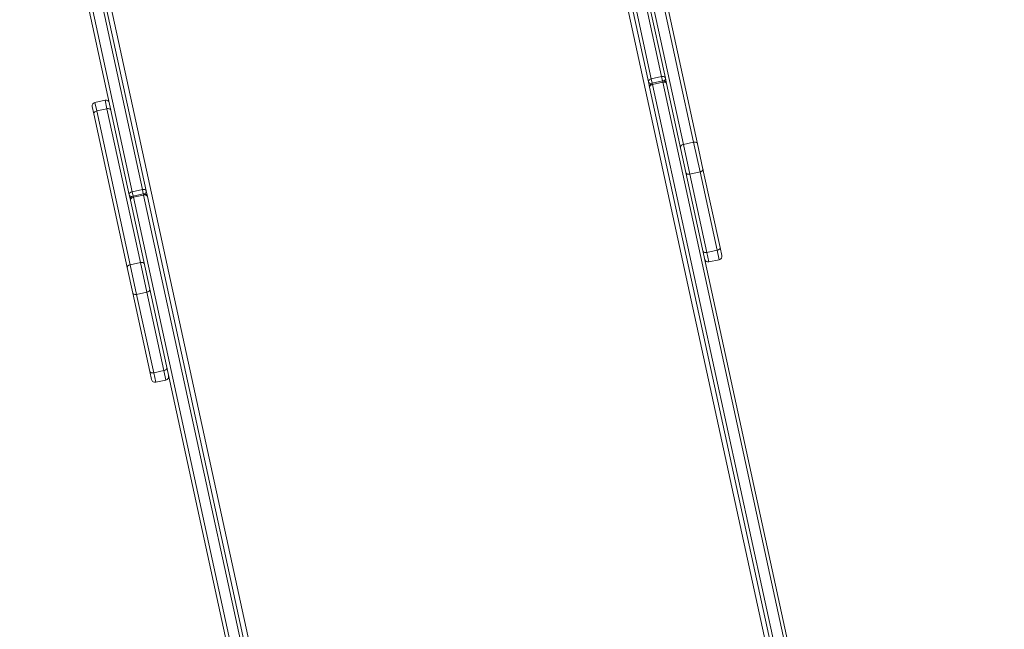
# Model space of a CAD drawing. Header units: inches. Extents: x -433 to 341, y -109 to 237.
# Tile 331 of 335: x 91.326 to 92.175, y 20.578 to 21.103. Entities that reach past the tile are written whole.
import ezdxf

# ---------------------------------------------------------------- set-up
doc = ezdxf.new("R2010")
doc.units = ezdxf.units.IN
doc.header["$MEASUREMENT"] = 0
doc.layers.add('1_projektowane', color=7, linetype='Continuous', lineweight=5)
doc.layers.add('urzadzenie', color=7, linetype='Continuous', lineweight=5)

# ---------------------------------------------------------------- blocks, each defined once
blk = doc.blocks.new('ddddd')
at = {"layer": 'urzadzenie', "color": 7, "linetype": 'Continuous'}
for p, q in [((72.88072, -7.25686), (73.01638, -7.25686)), ((73.01638, -7.25686), (73.03881, -7.25686)), ((73.03881, -7.25686), (73.10799, -7.25686)), ((73.10799, -7.25686), (73.11513, -7.25686)), ((73.01445, -7.25986), (72.87879, -7.25986)), ((73.04062, -7.25986), (73.01445, -7.25986)), ((73.01445, -7.25986), (73.01445, -7.26886)), ((73.04062, -7.25986), (73.04062, -7.26886)), ((73.1098, -7.25986), (73.04062, -7.25986)), ((73.1098, -7.25986), (73.1098, -7.26886)), ((73.11813, -7.25986), (73.1098, -7.25986)), ((73.11813, -7.26886), (73.11813, -7.25986)), ((72.5109, -7.27186), (72.95525, -7.27186)), ((72.87879, -7.26886), (73.01445, -7.26886)), ((72.95525, -7.27186), (72.96015, -7.27186)), ((72.96015, -7.27186), (74.04305, -7.27186)), ((73.01445, -7.26886), (73.04062, -7.26886)), ((73.04062, -7.26886), (73.1098, -7.26886)), ((73.1098, -7.26886), (73.11813, -7.26886)), ((72.95332, -7.27486), (72.50897, -7.27486)), ((72.95332, -7.28386), (72.95332, -7.27486)), ((72.95332, -7.27486), (72.95715, -7.27486)), ((72.95715, -7.27486), (72.95715, -7.28386)), ((72.95822, -7.27486), (72.95715, -7.27486)), ((74.04112, -7.27486), (72.95822, -7.27486)), ((72.95822, -7.27486), (72.95822, -7.28386)), ((72.50897, -7.28386), (72.95332, -7.28386)), ((72.95525, -7.28686), (72.5109, -7.28686)), ((74.41753, -7.29086), (72.78736, -7.29086)), ((72.95332, -7.28386), (72.95715, -7.28386)), ((72.96015, -7.28686), (72.95525, -7.28686)), ((72.95822, -7.28386), (72.95715, -7.28386)), ((72.95822, -7.28386), (74.04112, -7.28386)), ((74.04305, -7.28686), (72.96015, -7.28686)), ((72.5109, -7.72987), (72.95525, -7.72987)), ((72.78736, -7.72587), (74.41753, -7.72587)), ((72.95525, -7.72987), (72.96015, -7.72987)), ((72.96015, -7.72987), (74.04305, -7.72987)), ((72.95332, -7.73287), (72.50897, -7.73287)), ((72.95332, -7.74187), (72.95332, -7.73287)), ((72.95332, -7.73287), (72.95715, -7.73287)), ((72.95715, -7.73287), (72.95715, -7.74187)), ((72.95822, -7.73287), (72.95715, -7.73287)), ((74.04112, -7.73287), (72.95822, -7.73287)), ((72.95822, -7.73287), (72.95822, -7.74187)), ((72.50897, -7.74187), (72.95332, -7.74187)), ((72.95525, -7.74487), (72.5109, -7.74487)), ((72.87129, -7.74787), (72.87129, -7.75687)), ((72.87879, -7.74787), (72.87129, -7.74787)), ((73.01445, -7.74787), (72.87879, -7.74787)), ((72.87879, -7.74787), (72.87879, -7.75687)), ((72.95332, -7.74187), (72.95715, -7.74187)), ((72.96015, -7.74487), (72.95525, -7.74487)), ((72.95822, -7.74187), (72.95715, -7.74187)), ((72.95822, -7.74187), (74.04112, -7.74187)), ((74.04305, -7.74487), (72.96015, -7.74487)), ((73.04062, -7.74787), (73.01445, -7.74787)), ((73.01445, -7.74787), (73.01445, -7.75687)), ((73.04062, -7.74787), (73.04062, -7.75687)), ((73.1098, -7.74787), (73.04062, -7.74787)), ((73.1098, -7.74787), (73.1098, -7.75687)), ((73.11813, -7.74787), (73.1098, -7.74787)), ((73.11813, -7.75687), (73.11813, -7.74787)), ((72.87129, -7.75687), (72.87879, -7.75687)), ((72.87879, -7.75687), (73.01445, -7.75687)), ((73.01445, -7.75687), (73.04062, -7.75687)), ((73.04062, -7.75687), (73.1098, -7.75687)), ((73.1098, -7.75687), (73.11813, -7.75687)), ((72.88072, -7.75987), (72.87429, -7.75987)), ((73.01638, -7.75987), (72.88072, -7.75987)), ((73.03881, -7.75987), (73.01638, -7.75987)), ((73.10799, -7.75987), (73.03881, -7.75987)), ((73.11513, -7.75987), (73.10799, -7.75987))]:
    blk.add_line(p, q, dxfattribs=at)
at = {"layer": 'urzadzenie', "color": 7, "linetype": 'Continuous', "flags": 128}
for points in [[(73.01638, -7.25686), (73.01601, -7.25692), (73.01565, -7.25709), (73.01531, -7.25737), (73.01502, -7.25774), (73.01478, -7.2582), (73.0146, -7.25872), (73.01449, -7.25928), (73.01445, -7.25986)], [(73.04062, -7.25986), (73.04059, -7.25928), (73.04049, -7.25872), (73.04032, -7.2582), (73.04009, -7.25774), (73.03982, -7.25737), (73.03951, -7.25709), (73.03917, -7.25692), (73.03881, -7.25686)], [(73.1098, -7.25986), (73.10976, -7.25928), (73.10966, -7.25872), (73.10949, -7.2582), (73.10927, -7.25774), (73.10899, -7.25737), (73.10868, -7.25709), (73.10834, -7.25692), (73.10799, -7.25686)], [(72.95332, -7.27486), (72.95336, -7.27428), (72.95347, -7.27372), (72.95365, -7.2732), (72.95389, -7.27274), (72.95418, -7.27237), (72.95451, -7.27209), (72.95487, -7.27192), (72.95525, -7.27186)], [(72.96015, -7.27186), (72.95977, -7.27192), (72.95941, -7.27209), (72.95908, -7.27237), (72.95879, -7.27274), (72.95855, -7.2732), (72.95837, -7.27372), (72.95826, -7.27428), (72.95822, -7.27486)], [(73.01445, -7.26886), (73.01449, -7.26945), (73.0146, -7.27001), (73.01478, -7.27053), (73.01502, -7.27099), (73.01531, -7.27136), (73.01565, -7.27164), (73.01601, -7.27181), (73.01638, -7.27186)], [(73.03881, -7.27186), (73.03917, -7.27181), (73.03951, -7.27164), (73.03982, -7.27136), (73.04009, -7.27099), (73.04032, -7.27053), (73.04049, -7.27001), (73.04059, -7.26945), (73.04062, -7.26886)], [(73.10799, -7.27186), (73.10834, -7.27181), (73.10868, -7.27164), (73.10899, -7.27136), (73.10927, -7.27099), (73.10949, -7.27053), (73.10966, -7.27001), (73.10976, -7.26945), (73.1098, -7.26886)], [(72.95332, -7.28386), (72.95336, -7.28445), (72.95347, -7.28501), (72.95365, -7.28553), (72.95389, -7.28599), (72.95418, -7.28636), (72.95451, -7.28664), (72.95487, -7.28681), (72.95525, -7.28686)], [(72.95822, -7.28386), (72.95826, -7.28445), (72.95837, -7.28501), (72.95855, -7.28553), (72.95879, -7.28599), (72.95908, -7.28636), (72.95941, -7.28664), (72.95977, -7.28681), (72.96015, -7.28686)], [(72.95332, -7.73287), (72.95336, -7.73228), (72.95347, -7.73172), (72.95365, -7.7312), (72.95389, -7.73074), (72.95418, -7.73037), (72.95451, -7.73009), (72.95487, -7.72992), (72.95525, -7.72987)], [(72.96015, -7.72987), (72.95977, -7.72992), (72.95941, -7.73009), (72.95908, -7.73037), (72.95879, -7.73074), (72.95855, -7.7312), (72.95837, -7.73172), (72.95826, -7.73228), (72.95822, -7.73287)], [(72.88072, -7.74487), (72.88034, -7.74492), (72.87998, -7.74509), (72.87964, -7.74537), (72.87935, -7.74574), (72.87911, -7.7462), (72.87893, -7.74672), (72.87882, -7.74728), (72.87879, -7.74787)], [(72.95332, -7.74187), (72.95336, -7.74245), (72.95347, -7.74301), (72.95365, -7.74353), (72.95389, -7.74399), (72.95418, -7.74436), (72.95451, -7.74464), (72.95487, -7.74481), (72.95525, -7.74487)], [(72.95822, -7.74187), (72.95826, -7.74245), (72.95837, -7.74301), (72.95855, -7.74353), (72.95879, -7.74399), (72.95908, -7.74436), (72.95941, -7.74464), (72.95977, -7.74481), (72.96015, -7.74487)], [(73.01638, -7.74487), (73.01601, -7.74492), (73.01565, -7.74509), (73.01531, -7.74537), (73.01502, -7.74574), (73.01478, -7.7462), (73.0146, -7.74672), (73.01449, -7.74728), (73.01445, -7.74787)], [(73.04062, -7.74787), (73.04059, -7.74728), (73.04049, -7.74672), (73.04032, -7.7462), (73.04009, -7.74574), (73.03982, -7.74537), (73.03951, -7.74509), (73.03917, -7.74492), (73.03881, -7.74487)], [(73.1098, -7.74787), (73.10976, -7.74728), (73.10966, -7.74672), (73.10949, -7.7462), (73.10927, -7.74574), (73.10899, -7.74537), (73.10868, -7.74509), (73.10834, -7.74492), (73.10799, -7.74487)], [(72.87879, -7.75687), (72.87882, -7.75745), (72.87893, -7.75801), (72.87911, -7.75853), (72.87935, -7.75899), (72.87964, -7.75936), (72.87998, -7.75964), (72.88034, -7.75981), (72.88072, -7.75987)], [(73.01445, -7.75687), (73.01449, -7.75745), (73.0146, -7.75801), (73.01478, -7.75853), (73.01502, -7.75899), (73.01531, -7.75936), (73.01565, -7.75964), (73.01601, -7.75981), (73.01638, -7.75987)], [(73.03881, -7.75987), (73.03917, -7.75981), (73.03951, -7.75964), (73.03982, -7.75936), (73.04009, -7.75899), (73.04032, -7.75853), (73.04049, -7.75801), (73.04059, -7.75745), (73.04062, -7.75687)], [(73.10799, -7.75987), (73.10834, -7.75981), (73.10868, -7.75964), (73.10899, -7.75936), (73.10927, -7.75899), (73.10949, -7.75853), (73.10966, -7.75801), (73.10976, -7.75745), (73.1098, -7.75687)]]:
    blk.add_lwpolyline(points, dxfattribs=at)
at = {"layer": 'urzadzenie', "color": 7, "linetype": 'Continuous'}
for centre, radius, start, end in [((73.11513, -7.25986), 0.003, 360, 90), ((72.95504, -7.27425), 0.0024, 12.63983, 84.9353), ((72.96015, -7.27486), 0.003, 90, 180), ((73.11513, -7.26886), 0.003, 270, 0), ((72.95496, -7.28439), 0.00249, 276.71742, 345.70745), ((72.96015, -7.28386), 0.003, 180, 270), ((72.95504, -7.73225), 0.0024, 12.63983, 84.9353), ((72.96015, -7.73287), 0.003, 90, 180), ((72.87429, -7.74787), 0.003, 90, 180), ((72.95496, -7.74239), 0.00249, 276.71742, 345.70745), ((72.96015, -7.74187), 0.003, 180, 270), ((73.11513, -7.74787), 0.003, 0, 90), ((72.87429, -7.75687), 0.003, 180, 270), ((73.11513, -7.75687), 0.003, 270, 0)]:
    blk.add_arc(centre, radius, start, end, dxfattribs=at)

msp = doc.modelspace()

# ---------------------------------------------------------------- block references
at = {"layer": '1_projektowane', "rotation": 282.26876524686}
msp.add_blockref('ddddd', (83.48573, 93.88711), dxfattribs=at)

doc.saveas('drawing.dxf')
